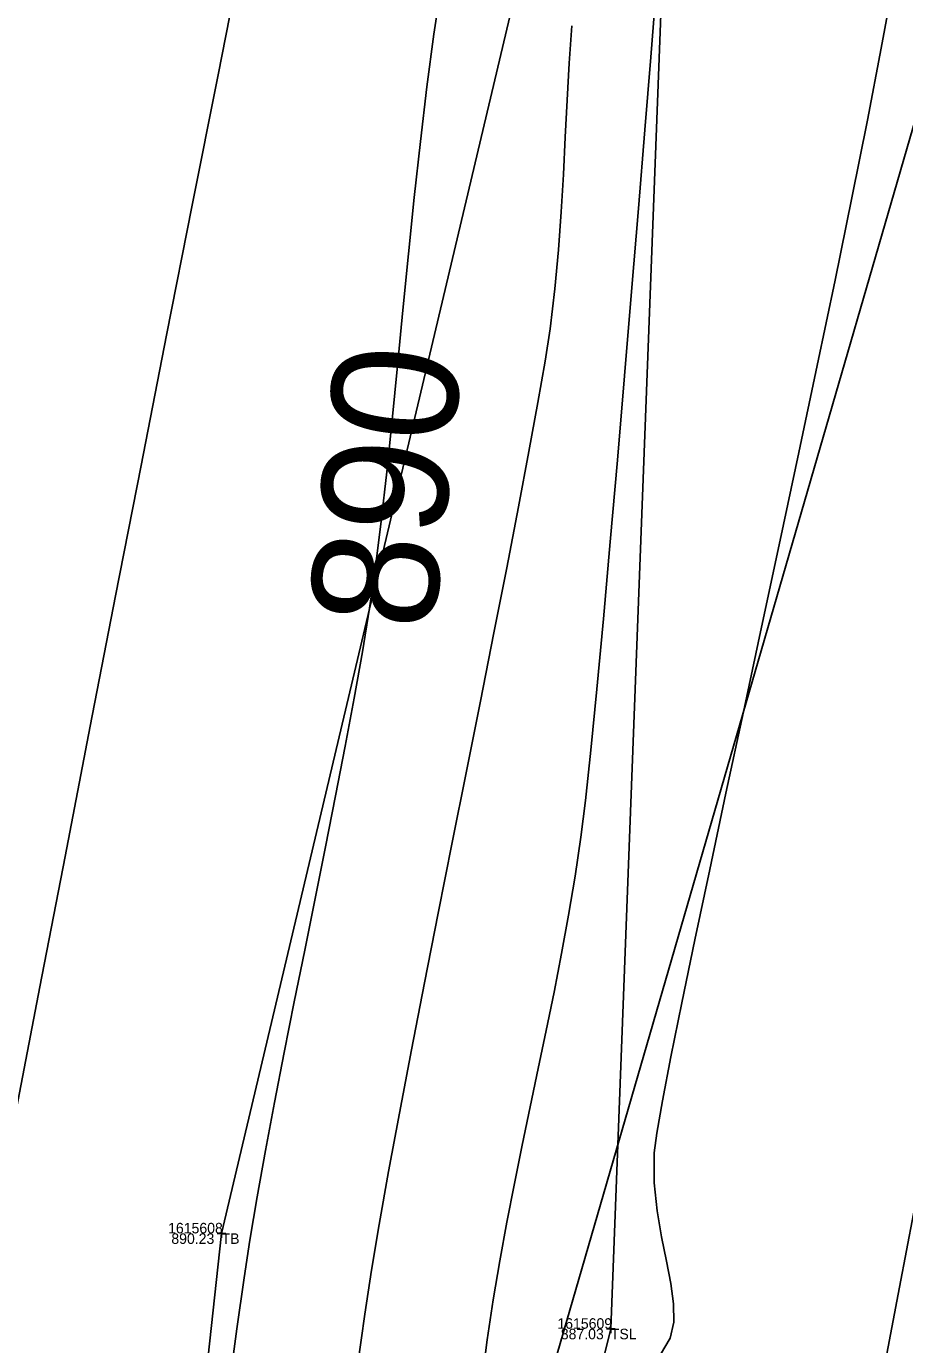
# Model space of a CAD drawing. Extents: x 1957117 to 1971063, y 701601 to 715861.
# Drawn here: x 1962840.03 to 1962869.28, y 703994.12 to 704038.02 of the extents above; entities that cross this region are included whole.
import ezdxf

# ---------------------------------------------------------------- set-up
doc = ezdxf.new("R2010")
doc.units = 0
for name, color, linetype in [('DT_X_Break_Line', 7, 'Continuous'), ('DT_X_Contour_Major', 7, 'Continuous'), ('DT_X_Contour_Minor', 7, 'Continuous'), ('GE_X_CL_20', 7, 'Continuous'), ('HY_X_Water_Edge', 7, 'Continuous'), ('PV_P_Drive', 7, 'Continuous'), ('PV_P_Shoulder', 7, 'Continuous'), ('RS_Raster1', 7, 'Continuous'), ('RW_X_Esmt_RR', 7, 'Continuous'), ('RW_X_Fee_RW', 7, 'Continuous'), ('SC_Scratch1', 7, 'Continuous')]:
    doc.layers.add(name, color=color, linetype=linetype)

msp = doc.modelspace()

# ---------------------------------------------------------------- linework, layer by layer
at = {"layer": 'DT_X_Break_Line'}
for points in [[(1962943.949, 704328.022), (1962905.467, 704230.979), (1962897.382, 704180.529), (1962884.517, 704141.123), (1962873.17, 704092.531), (1962861.357, 704043.493), (1962859.494, 703994.644), (1962847.336, 703945.791), (1962836.6, 703895.416), (1962825.781, 703849.035), (1962810.838, 703749.706), (1962817.97, 703697.316), (1962817.962, 703593.874), (1962775.136, 703505.909), (1962781.746, 703450.546)], [(1962773.34, 703451.658), (1962770.93, 703504.314), (1962788.88, 703601.143), (1962786.588, 703649.417), (1962805.729, 703698.412), (1962807.65, 703752.461), (1962811.117, 703798.827), (1962819.396, 703847.658), (1962831.04, 703896.555), (1962840.848, 703945.281), (1962846.53, 703997.82), (1962856.691, 704040.715), (1962869.943, 704092.882), (1962875.651, 704142.958), (1962884.844, 704183.087), (1962898.502, 704228.866), (1962909.862, 704285.214)]]:
    msp.add_lwpolyline(points, dxfattribs=at)
at = {"layer": 'DT_X_Contour_Major'}
msp.add_lwpolyline([(1962853.853, 704039.425), (1962853.6, 704037.756), (1962853.366, 704036.001), (1962853.15, 704034.181), (1962852.946, 704032.32), (1962852.754, 704030.44), (1962852.569, 704028.564), (1962852.39, 704026.713), (1962852.212, 704024.911), (1962852.033, 704023.18), (1962851.85, 704021.543), (1962851.661, 704020.022), (1962851.462, 704018.639), (1962851.222, 704017.186), (1962850.95, 704015.65), (1962850.65, 704014.046), (1962850.329, 704012.389), (1962849.993, 704010.694), (1962849.648, 704008.976), (1962849.299, 704007.251), (1962848.953, 704005.533), (1962848.615, 704003.839), (1962848.292, 704002.182), (1962847.99, 704000.578), (1962847.714, 703999.042), (1962847.47, 703997.59), (1962847.281, 703996.335), (1962847.042, 703994.642), (1962846.761, 703992.57)], dxfattribs=at)
msp.add_lwpolyline([(1962853.853, 704039.425), (1962853.6, 704037.756), (1962853.366, 704036.001), (1962853.15, 704034.181), (1962852.946, 704032.32), (1962852.754, 704030.44), (1962852.569, 704028.564), (1962852.39, 704026.713), (1962852.212, 704024.911), (1962852.033, 704023.18), (1962851.85, 704021.543), (1962851.661, 704020.022), (1962851.462, 704018.639), (1962851.222, 704017.186), (1962850.95, 704015.65), (1962850.65, 704014.046), (1962850.329, 704012.389), (1962849.993, 704010.694), (1962849.648, 704008.976), (1962849.299, 704007.251), (1962848.953, 704005.533), (1962848.615, 704003.839), (1962848.292, 704002.182), (1962847.99, 704000.578), (1962847.714, 703999.042), (1962847.47, 703997.59), (1962847.281, 703996.335), (1962847.042, 703994.642), (1962846.761, 703992.57)], dxfattribs=at)
at = {"layer": 'DT_X_Contour_Minor'}
for points in [[(1962868.895, 704039.445), (1962868.5, 704037.289), (1962868.039, 704034.895), (1962867.522, 704032.307), (1962866.962, 704029.57), (1962866.37, 704026.727), (1962865.757, 704023.823), (1962865.135, 704020.902), (1962864.515, 704018.009), (1962863.909, 704015.187), (1962863.328, 704012.481), (1962862.785, 704009.935), (1962862.289, 704007.593), (1962861.854, 704005.5), (1962861.49, 704003.7), (1962861.209, 704002.236), (1962861.022, 704001.154), (1962860.941, 704000.498), (1962860.941, 703999.507), (1962861.032, 703998.574), (1962861.177, 703997.701), (1962861.342, 703996.891), (1962861.489, 703996.146), (1962861.583, 703995.469), (1962861.588, 703994.863), (1962861.468, 703994.329), (1962861.146, 703993.782)], [(1962868.895, 704039.445), (1962868.5, 704037.289), (1962868.039, 704034.895), (1962867.522, 704032.307), (1962866.962, 704029.57), (1962866.37, 704026.727), (1962865.757, 704023.823), (1962865.135, 704020.902), (1962864.515, 704018.009), (1962863.909, 704015.187), (1962863.328, 704012.481), (1962862.785, 704009.935), (1962862.289, 704007.593), (1962861.854, 704005.5), (1962861.49, 704003.7), (1962861.209, 704002.236), (1962861.022, 704001.154), (1962860.941, 704000.498), (1962860.941, 703999.507), (1962861.032, 703998.574), (1962861.177, 703997.701), (1962861.342, 703996.891), (1962861.489, 703996.146), (1962861.583, 703995.469), (1962861.588, 703994.863), (1962861.468, 703994.329), (1962861.146, 703993.782)], [(1962860.993, 704039.127), (1962860.822, 704036.987), (1962860.627, 704034.57), (1962860.413, 704031.948), (1962860.186, 704029.193), (1962859.951, 704026.378), (1962859.712, 704023.574), (1962859.475, 704020.854), (1962859.245, 704018.288), (1962859.028, 704015.95), (1962858.827, 704013.91), (1962858.649, 704012.242), (1962858.498, 704011.017), (1962858.305, 704009.716), (1962858.089, 704008.423), (1962857.854, 704007.137), (1962857.605, 704005.857), (1962857.345, 704004.581), (1962857.079, 704003.306), (1962856.811, 704002.031), (1962856.544, 704000.755), (1962856.283, 703999.477), (1962856.032, 703998.193), (1962855.794, 703996.902), (1962855.575, 703995.604), (1962855.376, 703994.272), (1962855.192, 703992.886)], [(1962860.993, 704039.127), (1962860.822, 704036.987), (1962860.627, 704034.57), (1962860.413, 704031.948), (1962860.186, 704029.193), (1962859.951, 704026.378), (1962859.712, 704023.574), (1962859.475, 704020.854), (1962859.245, 704018.288), (1962859.028, 704015.95), (1962858.827, 704013.91), (1962858.649, 704012.242), (1962858.498, 704011.017), (1962858.305, 704009.716), (1962858.089, 704008.423), (1962857.854, 704007.137), (1962857.605, 704005.857), (1962857.345, 704004.581), (1962857.079, 704003.306), (1962856.811, 704002.031), (1962856.544, 704000.755), (1962856.283, 703999.477), (1962856.032, 703998.193), (1962855.794, 703996.902), (1962855.575, 703995.604), (1962855.376, 703994.272), (1962855.192, 703992.886)], [(1962858.2, 704038.04), (1962858.109, 704036.795), (1962858.039, 704035.559), (1962857.978, 704034.326), (1962857.916, 704033.088), (1962857.845, 704031.839), (1962857.753, 704030.571), (1962857.63, 704029.276), (1962857.468, 704027.949), (1962857.302, 704026.864), (1962857.065, 704025.489), (1962856.768, 704023.859), (1962856.419, 704022.012), (1962856.027, 704019.987), (1962855.601, 704017.819), (1962855.151, 704015.547), (1962854.686, 704013.209), (1962854.215, 704010.841), (1962853.748, 704008.482), (1962853.292, 704006.168), (1962852.858, 704003.937), (1962852.455, 704001.828), (1962852.092, 703999.876), (1962851.778, 703998.12), (1962851.523, 703996.597), (1962851.3, 703995.134), (1962851.056, 703993.395)], [(1962858.2, 704038.04), (1962858.109, 704036.795), (1962858.039, 704035.559), (1962857.978, 704034.326), (1962857.916, 704033.088), (1962857.845, 704031.839), (1962857.753, 704030.571), (1962857.63, 704029.276), (1962857.468, 704027.949), (1962857.302, 704026.864), (1962857.065, 704025.489), (1962856.768, 704023.859), (1962856.419, 704022.012), (1962856.027, 704019.987), (1962855.601, 704017.819), (1962855.151, 704015.547), (1962854.686, 704013.209), (1962854.215, 704010.841), (1962853.748, 704008.482), (1962853.292, 704006.168), (1962852.858, 704003.937), (1962852.455, 704001.828), (1962852.092, 703999.876), (1962851.778, 703998.12), (1962851.523, 703996.597), (1962851.3, 703995.134), (1962851.056, 703993.395)]]:
    msp.add_lwpolyline(points, dxfattribs=at)
at = {"layer": 'GE_X_CL_20'}
msp.add_arc((1968466.781, 702923.066), 5729.578, 166.495347, 177.813939, dxfattribs=at)
at = {"layer": 'HY_X_Water_Edge'}
msp.add_spline([(1963191.723, 701994.048), (1963062.047, 702441.167), (1962863.491, 703169.356), (1962827.53, 703438.691), (1962823.213, 703537.412), (1962817.962, 703593.874), (1962817.97, 703697.316), (1962828.582, 703804.235), (1962836.461, 703844.734), (1962850.687, 703896.004), (1962867.251, 703938.846), (1962873.848, 703992.355), (1962884.135, 704091.371), (1962891.241, 704140.854), (1962897.382, 704180.529), (1962905.467, 704230.979), (1962943.949, 704328.022), (1962948.537, 704378.842), (1962964.114, 704426.264), (1963004.885, 704570.73), (1963042.054, 704716.522), (1963062.038, 704814.417), (1963072.171, 704860.237), (1963090.023, 704956.798), (1963107.066, 705031.783), (1963133.773, 705105.742), (1963148.685, 705206.74), (1963175.48, 705301.059), (1963191.635, 705353.417), (1963210.988, 705447.286), (1963219.532, 705497.27), (1963230.124, 705549.475), (1963251.052, 705591.159), (1963275.289, 705693.429), (1963292.982, 705784.032), (1963302.841, 705839.645), (1963335.126, 705936.766), (1963359.752, 706046.75), (1963389.133, 706177.299), (1963417.827, 706273.456), (1963475.868, 706451.902), (1963533.782, 706640.53), (1963553.86, 706696.984), (1963580.184, 706715.425), (1963609.172, 706718.73), (1963617.062, 706714.691), (1963619.447, 706694.678), (1963564.282, 706533.07), (1963531.853, 706395.229), (1963434.4, 706006.96), (1963354.09, 705679.186), (1963237.513, 705206.07), (1963167.369, 704892.962), (1963059.145, 704434.176), (1962907.914, 703908.742), (1962877.458, 703703.326), (1962898.357, 703412.121), (1962942.65, 703052.267), (1963048.963, 702674.866), (1963191.468, 702189.666), (1963245.396, 702019.832)], degree=3, dxfattribs=at)
at = {"layer": 'PV_P_Drive'}
for p, q in [((1962846.384, 703997.82), (1962846.676, 703997.82)), ((1962846.53, 703997.966), (1962846.53, 703997.674)), ((1962846.53, 703997.82), (1962846.53, 703997.82)), ((1962859.348, 703994.644), (1962859.64, 703994.644)), ((1962859.494, 703994.79), (1962859.494, 703994.498)), ((1962859.494, 703994.644), (1962859.494, 703994.644))]:
    msp.add_line(p, q, dxfattribs=at)
at = {"layer": 'RW_X_Esmt_RR'}
for radius, start, end in [(5759.578, 166.4953469, 172.9409494), (5699.578, 166.495347, 172.904425)]:
    msp.add_arc((1968466.781, 702923.066), radius, start, end, dxfattribs=at)
at = {"layer": 'RW_X_Fee_RW'}
msp.add_line((1962825.007, 703881.15), (1962894.248, 704119.754), dxfattribs=at)

# ---------------------------------------------------------------- texts
at = {"layer": 'DT_X_Contour_Major'}
msp.add_text('890', height=4.2, rotation=84.1041, dxfattribs=at).set_placement((1962853.591, 704017.823))
at = {"layer": 'PV_P_Shoulder'}
for s, p in [('890.23', (1962844.857, 703997.47)), ('887.03', (1962857.827, 703994.294))]:
    msp.add_text(s, height=0.35, dxfattribs=at).set_placement(p)
at = {"layer": 'RS_Raster1'}
for s, p in [('1615608', (1962844.75, 703997.82)), ('1615609', (1962857.714, 703994.644))]:
    msp.add_text(s, height=0.35, dxfattribs=at).set_placement(p)
at = {"layer": 'SC_Scratch1'}
for s, p in [('TB', (1962846.53, 703997.47)), ('TSL', (1962859.494, 703994.294))]:
    msp.add_text(s, height=0.35, dxfattribs=at).set_placement(p)

doc.saveas('drawing.dxf')
